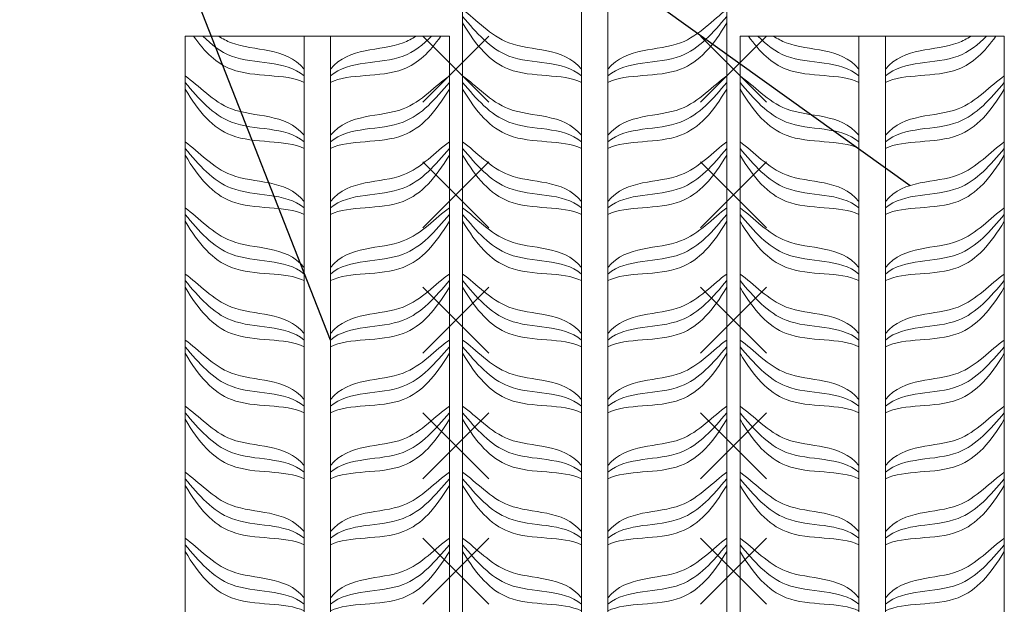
# Model space of a CAD drawing. Header units: millimetres. Extents: x -33345 to 4712671, y -3392 to 121473.
# Tile 392 of 656: x 2214815 to 2216181, y 81198 to 82009. Entities that reach past the tile are written whole.
import ezdxf

# ---------------------------------------------------------------- set-up
doc = ezdxf.new("R2010")
doc.units = ezdxf.units.MM
for name, color, linetype, lineweight in [('Lina', 7, 'Continuous', 20), ('РАЗМЕРЫ', 172, 'Continuous', 13), ('Штриховая-АСО', 8, 'Continuous', 15)]:
    doc.layers.add(name, color=color, linetype=linetype, lineweight=lineweight)

# ---------------------------------------------------------------- blocks, each defined once
blk = doc.blocks.new('*U115')
at = {"color": 0, "lineweight": -2}
for p, q in [((-50, 0), (50, -100)), ((-50, -100), (50, 0)), ((-50, -190), (50, -290)), ((-50, -290), (50, -190)), ((-50, -380), (50, -480)), ((-50, -480), (50, -380)), ((-50, -570), (50, -670)), ((-50, -670), (50, -570)), ((-50, -760), (50, -860)), ((-50, -860), (50, -760)), ((-50, -950), (50, -1050)), ((-50, -1050), (50, -950)), ((-50, -1140), (50, -1240)), ((-50, -1240), (50, -1140)), ((-50, -1330), (50, -1430)), ((-50, -1430), (50, -1330)), ((-50, -1520), (50, -1620)), ((-50, -1620), (50, -1520)), ((-50, -1710), (50, -1810)), ((-50, -1810), (50, -1710)), ((-50, -1900), (50, -2000)), ((-50, -2000), (50, -1900))]:
    blk.add_line(p, q, dxfattribs=at)
blk = doc.blocks.new('asdfsad')
blk.add_line((1259486.9, -411710.2), (1259016.5, -410510.3))
blk.add_lwpolyline([(1259016.5, -410510.3), (1260364.4, -411476.2)])
at = {"layer": 'Lina'}
blk.add_lwpolyline([(1260086.9, -409050.2), (1260086.9, -413250.2), (1259686.9, -413250.2), (1259686.9, -409050.2)], dxfattribs=at)
for points in [[(1259266.9, -411250.2), (1259666.9, -411250.2), (1259666.9, -415450.2), (1259266.9, -415450.2)], [(1260506.9, -411250.2), (1260106.9, -411250.2), (1260106.9, -415450.2), (1260506.9, -415450.2)]]:
    blk.add_lwpolyline(points, close=True, dxfattribs=at)
at = {"layer": 'Штриховая-АСО'}
blk.add_lwpolyline([(1259906.9, -409057.6), (1259906.9, -413250.2), (1259866.9, -413250.2), (1259866.9, -409042.8)], dxfattribs=at)
for points in [[(1259446.9, -415450.2), (1259486.9, -415450.2), (1259486.9, -411250.2), (1259446.9, -411250.2)], [(1260286.9, -415450.2), (1260326.9, -415450.2), (1260326.9, -411250.2), (1260286.9, -411250.2)]]:
    blk.add_lwpolyline(points, close=True, dxfattribs=at)
for points, knots in [([(1259686.9, -411210.2), (1259707.8, -411224.8), (1259754.3, -411279.8), (1259838.6, -411266), (1259866.9, -411300.2)], [0, 0, 0, 0, 4.609772, 10.310649, 10.310649, 10.310649, 10.310649]), ([(1260086.9, -411210.2), (1260066.1, -411224.8), (1260019.5, -411279.8), (1259935.3, -411266), (1259906.9, -411300.2)], [0, 0, 0, 0, 4.609772, 10.310649, 10.310649, 10.310649, 10.310649]), ([(1259686.9, -411220.2), (1259707.8, -411244.8), (1259754.3, -411299.8), (1259838.6, -411286), (1259866.9, -411310.2)], [0, 0, 0, 0, 4.609772, 10.310649, 10.310649, 10.310649, 10.310649]), ([(1259686.9, -411230.2), (1259707.8, -411264.8), (1259754.3, -411319.8), (1259838.6, -411306), (1259866.9, -411320.2)], [0, 0, 0, 0, 4.609772, 10.310649, 10.310649, 10.310649, 10.310649]), ([(1260086.9, -411220.2), (1260066.1, -411244.8), (1260019.5, -411299.8), (1259935.3, -411286), (1259906.9, -411310.2)], [0, 0, 0, 0, 4.609772, 10.310649, 10.310649, 10.310649, 10.310649]), ([(1260086.9, -411230.2), (1260066.1, -411264.8), (1260019.5, -411319.8), (1259935.3, -411306), (1259906.9, -411320.2)], [0, 0, 0, 0, 4.609772, 10.310649, 10.310649, 10.310649, 10.310649]), ([(1259279.8, -411250.2), (1259296.6, -411274.3), (1259342.1, -411318.5), (1259418.6, -411306), (1259446.9, -411320.2)], [0.946222, 0.946222, 0.946222, 0.946222, 4.609772, 10.310649, 10.310649, 10.310649, 10.310649]), ([(1259293.8, -411250.2), (1259306.6, -411263.1), (1259350.2, -411297.2), (1259418.6, -411286), (1259446.9, -411310.2)], [1.939104, 1.939104, 1.939104, 1.939104, 4.609772, 10.310649, 10.310649, 10.310649, 10.310649]), ([(1259317.5, -411250.2), (1259323.6, -411254.1), (1259362.8, -411275.1), (1259418.6, -411266), (1259446.9, -411300.2)], [3.48884, 3.48884, 3.48884, 3.48884, 4.609772, 10.310649, 10.310649, 10.310649, 10.310649]), ([(1259616.4, -411250.2), (1259610.3, -411254.1), (1259571, -411275.1), (1259515.3, -411266), (1259486.9, -411300.2)], [3.48884, 3.48884, 3.48884, 3.48884, 4.609772, 10.310649, 10.310649, 10.310649, 10.310649]), ([(1259640.1, -411250.2), (1259627.3, -411263.1), (1259583.7, -411297.2), (1259515.3, -411286), (1259486.9, -411310.2)], [1.939104, 1.939104, 1.939104, 1.939104, 4.609772, 10.310649, 10.310649, 10.310649, 10.310649]), ([(1259654, -411250.2), (1259637.2, -411274.3), (1259591.8, -411318.5), (1259515.3, -411306), (1259486.9, -411320.2)], [0.946222, 0.946222, 0.946222, 0.946222, 4.609772, 10.310649, 10.310649, 10.310649, 10.310649]), ([(1260119.8, -411250.2), (1260136.6, -411274.3), (1260182.1, -411318.5), (1260258.6, -411306), (1260286.9, -411320.2)], [0.946222, 0.946222, 0.946222, 0.946222, 4.609772, 10.310649, 10.310649, 10.310649, 10.310649]), ([(1260133.8, -411250.2), (1260146.6, -411263.1), (1260190.2, -411297.2), (1260258.6, -411286), (1260286.9, -411310.2)], [1.939104, 1.939104, 1.939104, 1.939104, 4.609772, 10.310649, 10.310649, 10.310649, 10.310649]), ([(1260157.5, -411250.2), (1260163.6, -411254.1), (1260202.8, -411275.1), (1260258.6, -411266), (1260286.9, -411300.2)], [3.48884, 3.48884, 3.48884, 3.48884, 4.609772, 10.310649, 10.310649, 10.310649, 10.310649]), ([(1260456.4, -411250.2), (1260450.3, -411254.1), (1260411, -411275.1), (1260355.3, -411266), (1260326.9, -411300.2)], [3.48884, 3.48884, 3.48884, 3.48884, 4.609772, 10.310649, 10.310649, 10.310649, 10.310649]), ([(1260480.1, -411250.2), (1260467.3, -411263.1), (1260423.7, -411297.2), (1260355.3, -411286), (1260326.9, -411310.2)], [1.939104, 1.939104, 1.939104, 1.939104, 4.609772, 10.310649, 10.310649, 10.310649, 10.310649]), ([(1260494, -411250.2), (1260477.2, -411274.3), (1260431.8, -411318.5), (1260355.3, -411306), (1260326.9, -411320.2)], [0.946222, 0.946222, 0.946222, 0.946222, 4.609772, 10.310649, 10.310649, 10.310649, 10.310649]), ([(1259266.9, -411310.2), (1259287.8, -411324.8), (1259334.3, -411379.8), (1259418.6, -411366), (1259446.9, -411400.2)], [0, 0, 0, 0, 4.609772, 10.310649, 10.310649, 10.310649, 10.310649]), ([(1259266.9, -411310.2), (1259287.8, -411324.8), (1259334.3, -411379.8), (1259418.6, -411366), (1259446.9, -411400.2)], [0, 0, 0, 0, 4.609772, 10.310649, 10.310649, 10.310649, 10.310649]), ([(1259666.9, -411310.2), (1259646.1, -411324.8), (1259599.5, -411379.8), (1259515.3, -411366), (1259486.9, -411400.2)], [0, 0, 0, 0, 4.609772, 10.310649, 10.310649, 10.310649, 10.310649]), ([(1259666.9, -411310.2), (1259646.1, -411324.8), (1259599.5, -411379.8), (1259515.3, -411366), (1259486.9, -411400.2)], [0, 0, 0, 0, 4.609772, 10.310649, 10.310649, 10.310649, 10.310649]), ([(1259686.9, -411310.2), (1259707.8, -411324.8), (1259754.3, -411379.8), (1259838.6, -411366), (1259866.9, -411400.2)], [0, 0, 0, 0, 4.609772, 10.310649, 10.310649, 10.310649, 10.310649]), ([(1259686.9, -411310.2), (1259707.8, -411324.8), (1259754.3, -411379.8), (1259838.6, -411366), (1259866.9, -411400.2)], [0, 0, 0, 0, 4.609772, 10.310649, 10.310649, 10.310649, 10.310649]), ([(1260086.9, -411310.2), (1260066.1, -411324.8), (1260019.5, -411379.8), (1259935.3, -411366), (1259906.9, -411400.2)], [0, 0, 0, 0, 4.609772, 10.310649, 10.310649, 10.310649, 10.310649]), ([(1260086.9, -411310.2), (1260066.1, -411324.8), (1260019.5, -411379.8), (1259935.3, -411366), (1259906.9, -411400.2)], [0, 0, 0, 0, 4.609772, 10.310649, 10.310649, 10.310649, 10.310649]), ([(1260106.9, -411310.2), (1260127.8, -411324.8), (1260174.3, -411379.8), (1260258.6, -411366), (1260286.9, -411400.2)], [0, 0, 0, 0, 4.609772, 10.310649, 10.310649, 10.310649, 10.310649]), ([(1260106.9, -411310.2), (1260127.8, -411324.8), (1260174.3, -411379.8), (1260258.6, -411366), (1260286.9, -411400.2)], [0, 0, 0, 0, 4.609772, 10.310649, 10.310649, 10.310649, 10.310649]), ([(1260506.9, -411310.2), (1260486.1, -411324.8), (1260439.5, -411379.8), (1260355.3, -411366), (1260326.9, -411400.2)], [0, 0, 0, 0, 4.609772, 10.310649, 10.310649, 10.310649, 10.310649]), ([(1260506.9, -411310.2), (1260486.1, -411324.8), (1260439.5, -411379.8), (1260355.3, -411366), (1260326.9, -411400.2)], [0, 0, 0, 0, 4.609772, 10.310649, 10.310649, 10.310649, 10.310649]), ([(1259266.9, -411320.2), (1259287.8, -411344.8), (1259334.3, -411399.8), (1259418.6, -411386), (1259446.9, -411410.2)], [0, 0, 0, 0, 4.609772, 10.310649, 10.310649, 10.310649, 10.310649]), ([(1259266.9, -411320.2), (1259287.8, -411344.8), (1259334.3, -411399.8), (1259418.6, -411386), (1259446.9, -411410.2)], [0, 0, 0, 0, 4.609772, 10.310649, 10.310649, 10.310649, 10.310649]), ([(1259266.9, -411330.2), (1259287.8, -411364.8), (1259334.3, -411419.8), (1259418.6, -411406), (1259446.9, -411420.2)], [0, 0, 0, 0, 4.609772, 10.310649, 10.310649, 10.310649, 10.310649]), ([(1259266.9, -411330.2), (1259287.8, -411364.8), (1259334.3, -411419.8), (1259418.6, -411406), (1259446.9, -411420.2)], [0, 0, 0, 0, 4.609772, 10.310649, 10.310649, 10.310649, 10.310649]), ([(1259666.9, -411320.2), (1259646.1, -411344.8), (1259599.5, -411399.8), (1259515.3, -411386), (1259486.9, -411410.2)], [0, 0, 0, 0, 4.609772, 10.310649, 10.310649, 10.310649, 10.310649]), ([(1259666.9, -411320.2), (1259646.1, -411344.8), (1259599.5, -411399.8), (1259515.3, -411386), (1259486.9, -411410.2)], [0, 0, 0, 0, 4.609772, 10.310649, 10.310649, 10.310649, 10.310649]), ([(1259666.9, -411330.2), (1259646.1, -411364.8), (1259599.5, -411419.8), (1259515.3, -411406), (1259486.9, -411420.2)], [0, 0, 0, 0, 4.609772, 10.310649, 10.310649, 10.310649, 10.310649]), ([(1259666.9, -411330.2), (1259646.1, -411364.8), (1259599.5, -411419.8), (1259515.3, -411406), (1259486.9, -411420.2)], [0, 0, 0, 0, 4.609772, 10.310649, 10.310649, 10.310649, 10.310649]), ([(1259686.9, -411320.2), (1259707.8, -411344.8), (1259754.3, -411399.8), (1259838.6, -411386), (1259866.9, -411410.2)], [0, 0, 0, 0, 4.609772, 10.310649, 10.310649, 10.310649, 10.310649]), ([(1259686.9, -411320.2), (1259707.8, -411344.8), (1259754.3, -411399.8), (1259838.6, -411386), (1259866.9, -411410.2)], [0, 0, 0, 0, 4.609772, 10.310649, 10.310649, 10.310649, 10.310649]), ([(1259686.9, -411330.2), (1259707.8, -411364.8), (1259754.3, -411419.8), (1259838.6, -411406), (1259866.9, -411420.2)], [0, 0, 0, 0, 4.609772, 10.310649, 10.310649, 10.310649, 10.310649]), ([(1259686.9, -411330.2), (1259707.8, -411364.8), (1259754.3, -411419.8), (1259838.6, -411406), (1259866.9, -411420.2)], [0, 0, 0, 0, 4.609772, 10.310649, 10.310649, 10.310649, 10.310649]), ([(1260086.9, -411320.2), (1260066.1, -411344.8), (1260019.5, -411399.8), (1259935.3, -411386), (1259906.9, -411410.2)], [0, 0, 0, 0, 4.609772, 10.310649, 10.310649, 10.310649, 10.310649]), ([(1260086.9, -411320.2), (1260066.1, -411344.8), (1260019.5, -411399.8), (1259935.3, -411386), (1259906.9, -411410.2)], [0, 0, 0, 0, 4.609772, 10.310649, 10.310649, 10.310649, 10.310649]), ([(1260086.9, -411330.2), (1260066.1, -411364.8), (1260019.5, -411419.8), (1259935.3, -411406), (1259906.9, -411420.2)], [0, 0, 0, 0, 4.609772, 10.310649, 10.310649, 10.310649, 10.310649]), ([(1260086.9, -411330.2), (1260066.1, -411364.8), (1260019.5, -411419.8), (1259935.3, -411406), (1259906.9, -411420.2)], [0, 0, 0, 0, 4.609772, 10.310649, 10.310649, 10.310649, 10.310649]), ([(1260106.9, -411320.2), (1260127.8, -411344.8), (1260174.3, -411399.8), (1260258.6, -411386), (1260286.9, -411410.2)], [0, 0, 0, 0, 4.609772, 10.310649, 10.310649, 10.310649, 10.310649]), ([(1260106.9, -411320.2), (1260127.8, -411344.8), (1260174.3, -411399.8), (1260258.6, -411386), (1260286.9, -411410.2)], [0, 0, 0, 0, 4.609772, 10.310649, 10.310649, 10.310649, 10.310649]), ([(1260106.9, -411330.2), (1260127.8, -411364.8), (1260174.3, -411419.8), (1260258.6, -411406), (1260286.9, -411420.2)], [0, 0, 0, 0, 4.609772, 10.310649, 10.310649, 10.310649, 10.310649]), ([(1260106.9, -411330.2), (1260127.8, -411364.8), (1260174.3, -411419.8), (1260258.6, -411406), (1260286.9, -411420.2)], [0, 0, 0, 0, 4.609772, 10.310649, 10.310649, 10.310649, 10.310649]), ([(1260506.9, -411320.2), (1260486.1, -411344.8), (1260439.5, -411399.8), (1260355.3, -411386), (1260326.9, -411410.2)], [0, 0, 0, 0, 4.609772, 10.310649, 10.310649, 10.310649, 10.310649]), ([(1260506.9, -411320.2), (1260486.1, -411344.8), (1260439.5, -411399.8), (1260355.3, -411386), (1260326.9, -411410.2)], [0, 0, 0, 0, 4.609772, 10.310649, 10.310649, 10.310649, 10.310649]), ([(1260506.9, -411330.2), (1260486.1, -411364.8), (1260439.5, -411419.8), (1260355.3, -411406), (1260326.9, -411420.2)], [0, 0, 0, 0, 4.609772, 10.310649, 10.310649, 10.310649, 10.310649]), ([(1260506.9, -411330.2), (1260486.1, -411364.8), (1260439.5, -411419.8), (1260355.3, -411406), (1260326.9, -411420.2)], [0, 0, 0, 0, 4.609772, 10.310649, 10.310649, 10.310649, 10.310649]), ([(1259266.9, -411410.2), (1259287.8, -411424.8), (1259334.3, -411479.8), (1259418.6, -411466), (1259446.9, -411500.2)], [0, 0, 0, 0, 4.609772, 10.310649, 10.310649, 10.310649, 10.310649]), ([(1259266.9, -411420.2), (1259287.8, -411444.8), (1259334.3, -411499.8), (1259418.6, -411486), (1259446.9, -411510.2)], [0, 0, 0, 0, 4.609772, 10.310649, 10.310649, 10.310649, 10.310649]), ([(1259666.9, -411410.2), (1259646.1, -411424.8), (1259599.5, -411479.8), (1259515.3, -411466), (1259486.9, -411500.2)], [0, 0, 0, 0, 4.609772, 10.310649, 10.310649, 10.310649, 10.310649]), ([(1259666.9, -411420.2), (1259646.1, -411444.8), (1259599.5, -411499.8), (1259515.3, -411486), (1259486.9, -411510.2)], [0, 0, 0, 0, 4.609772, 10.310649, 10.310649, 10.310649, 10.310649]), ([(1259686.9, -411410.2), (1259707.8, -411424.8), (1259754.3, -411479.8), (1259838.6, -411466), (1259866.9, -411500.2)], [0, 0, 0, 0, 4.609772, 10.310649, 10.310649, 10.310649, 10.310649]), ([(1259686.9, -411420.2), (1259707.8, -411444.8), (1259754.3, -411499.8), (1259838.6, -411486), (1259866.9, -411510.2)], [0, 0, 0, 0, 4.609772, 10.310649, 10.310649, 10.310649, 10.310649]), ([(1260086.9, -411410.2), (1260066.1, -411424.8), (1260019.5, -411479.8), (1259935.3, -411466), (1259906.9, -411500.2)], [0, 0, 0, 0, 4.609772, 10.310649, 10.310649, 10.310649, 10.310649]), ([(1260086.9, -411420.2), (1260066.1, -411444.8), (1260019.5, -411499.8), (1259935.3, -411486), (1259906.9, -411510.2)], [0, 0, 0, 0, 4.609772, 10.310649, 10.310649, 10.310649, 10.310649]), ([(1260106.9, -411410.2), (1260127.8, -411424.8), (1260174.3, -411479.8), (1260258.6, -411466), (1260286.9, -411500.2)], [0, 0, 0, 0, 4.609772, 10.310649, 10.310649, 10.310649, 10.310649]), ([(1260106.9, -411420.2), (1260127.8, -411444.8), (1260174.3, -411499.8), (1260258.6, -411486), (1260286.9, -411510.2)], [0, 0, 0, 0, 4.609772, 10.310649, 10.310649, 10.310649, 10.310649]), ([(1260506.9, -411410.2), (1260486.1, -411424.8), (1260439.5, -411479.8), (1260355.3, -411466), (1260326.9, -411500.2)], [0, 0, 0, 0, 4.609772, 10.310649, 10.310649, 10.310649, 10.310649]), ([(1260506.9, -411420.2), (1260486.1, -411444.8), (1260439.5, -411499.8), (1260355.3, -411486), (1260326.9, -411510.2)], [0, 0, 0, 0, 4.609772, 10.310649, 10.310649, 10.310649, 10.310649]), ([(1259266.9, -411430.2), (1259287.8, -411464.8), (1259334.3, -411519.8), (1259418.6, -411506), (1259446.9, -411520.2)], [0, 0, 0, 0, 4.609772, 10.310649, 10.310649, 10.310649, 10.310649]), ([(1259666.9, -411430.2), (1259646.1, -411464.8), (1259599.5, -411519.8), (1259515.3, -411506), (1259486.9, -411520.2)], [0, 0, 0, 0, 4.609772, 10.310649, 10.310649, 10.310649, 10.310649]), ([(1259686.9, -411430.2), (1259707.8, -411464.8), (1259754.3, -411519.8), (1259838.6, -411506), (1259866.9, -411520.2)], [0, 0, 0, 0, 4.609772, 10.310649, 10.310649, 10.310649, 10.310649]), ([(1260086.9, -411430.2), (1260066.1, -411464.8), (1260019.5, -411519.8), (1259935.3, -411506), (1259906.9, -411520.2)], [0, 0, 0, 0, 4.609772, 10.310649, 10.310649, 10.310649, 10.310649]), ([(1260106.9, -411430.2), (1260127.8, -411464.8), (1260174.3, -411519.8), (1260258.6, -411506), (1260286.9, -411520.2)], [0, 0, 0, 0, 4.609772, 10.310649, 10.310649, 10.310649, 10.310649]), ([(1260506.9, -411430.2), (1260486.1, -411464.8), (1260439.5, -411519.8), (1260355.3, -411506), (1260326.9, -411520.2)], [0, 0, 0, 0, 4.609772, 10.310649, 10.310649, 10.310649, 10.310649]), ([(1259266.9, -411510.2), (1259287.8, -411524.8), (1259334.3, -411579.8), (1259418.6, -411566), (1259446.9, -411600.2)], [0, 0, 0, 0, 4.609772, 10.310649, 10.310649, 10.310649, 10.310649]), ([(1259266.9, -411510.2), (1259287.8, -411524.8), (1259334.3, -411579.8), (1259418.6, -411566), (1259446.9, -411600.2)], [0, 0, 0, 0, 4.609772, 10.310649, 10.310649, 10.310649, 10.310649]), ([(1259666.9, -411510.2), (1259646.1, -411524.8), (1259599.5, -411579.8), (1259515.3, -411566), (1259486.9, -411600.2)], [0, 0, 0, 0, 4.609772, 10.310649, 10.310649, 10.310649, 10.310649]), ([(1259666.9, -411510.2), (1259646.1, -411524.8), (1259599.5, -411579.8), (1259515.3, -411566), (1259486.9, -411600.2)], [0, 0, 0, 0, 4.609772, 10.310649, 10.310649, 10.310649, 10.310649]), ([(1259686.9, -411510.2), (1259707.8, -411524.8), (1259754.3, -411579.8), (1259838.6, -411566), (1259866.9, -411600.2)], [0, 0, 0, 0, 4.609772, 10.310649, 10.310649, 10.310649, 10.310649]), ([(1259686.9, -411510.2), (1259707.8, -411524.8), (1259754.3, -411579.8), (1259838.6, -411566), (1259866.9, -411600.2)], [0, 0, 0, 0, 4.609772, 10.310649, 10.310649, 10.310649, 10.310649]), ([(1260086.9, -411510.2), (1260066.1, -411524.8), (1260019.5, -411579.8), (1259935.3, -411566), (1259906.9, -411600.2)], [0, 0, 0, 0, 4.609772, 10.310649, 10.310649, 10.310649, 10.310649]), ([(1260086.9, -411510.2), (1260066.1, -411524.8), (1260019.5, -411579.8), (1259935.3, -411566), (1259906.9, -411600.2)], [0, 0, 0, 0, 4.609772, 10.310649, 10.310649, 10.310649, 10.310649]), ([(1260106.9, -411510.2), (1260127.8, -411524.8), (1260174.3, -411579.8), (1260258.6, -411566), (1260286.9, -411600.2)], [0, 0, 0, 0, 4.609772, 10.310649, 10.310649, 10.310649, 10.310649]), ([(1260106.9, -411510.2), (1260127.8, -411524.8), (1260174.3, -411579.8), (1260258.6, -411566), (1260286.9, -411600.2)], [0, 0, 0, 0, 4.609772, 10.310649, 10.310649, 10.310649, 10.310649]), ([(1260506.9, -411510.2), (1260486.1, -411524.8), (1260439.5, -411579.8), (1260355.3, -411566), (1260326.9, -411600.2)], [0, 0, 0, 0, 4.609772, 10.310649, 10.310649, 10.310649, 10.310649]), ([(1260506.9, -411510.2), (1260486.1, -411524.8), (1260439.5, -411579.8), (1260355.3, -411566), (1260326.9, -411600.2)], [0, 0, 0, 0, 4.609772, 10.310649, 10.310649, 10.310649, 10.310649]), ([(1259266.9, -411520.2), (1259287.8, -411544.8), (1259334.3, -411599.8), (1259418.6, -411586), (1259446.9, -411610.2)], [0, 0, 0, 0, 4.609772, 10.310649, 10.310649, 10.310649, 10.310649]), ([(1259266.9, -411520.2), (1259287.8, -411544.8), (1259334.3, -411599.8), (1259418.6, -411586), (1259446.9, -411610.2)], [0, 0, 0, 0, 4.609772, 10.310649, 10.310649, 10.310649, 10.310649]), ([(1259666.9, -411520.2), (1259646.1, -411544.8), (1259599.5, -411599.8), (1259515.3, -411586), (1259486.9, -411610.2)], [0, 0, 0, 0, 4.609772, 10.310649, 10.310649, 10.310649, 10.310649]), ([(1259666.9, -411520.2), (1259646.1, -411544.8), (1259599.5, -411599.8), (1259515.3, -411586), (1259486.9, -411610.2)], [0, 0, 0, 0, 4.609772, 10.310649, 10.310649, 10.310649, 10.310649]), ([(1259686.9, -411520.2), (1259707.8, -411544.8), (1259754.3, -411599.8), (1259838.6, -411586), (1259866.9, -411610.2)], [0, 0, 0, 0, 4.609772, 10.310649, 10.310649, 10.310649, 10.310649]), ([(1259686.9, -411520.2), (1259707.8, -411544.8), (1259754.3, -411599.8), (1259838.6, -411586), (1259866.9, -411610.2)], [0, 0, 0, 0, 4.609772, 10.310649, 10.310649, 10.310649, 10.310649]), ([(1260086.9, -411520.2), (1260066.1, -411544.8), (1260019.5, -411599.8), (1259935.3, -411586), (1259906.9, -411610.2)], [0, 0, 0, 0, 4.609772, 10.310649, 10.310649, 10.310649, 10.310649]), ([(1260086.9, -411520.2), (1260066.1, -411544.8), (1260019.5, -411599.8), (1259935.3, -411586), (1259906.9, -411610.2)], [0, 0, 0, 0, 4.609772, 10.310649, 10.310649, 10.310649, 10.310649]), ([(1260106.9, -411520.2), (1260127.8, -411544.8), (1260174.3, -411599.8), (1260258.6, -411586), (1260286.9, -411610.2)], [0, 0, 0, 0, 4.609772, 10.310649, 10.310649, 10.310649, 10.310649]), ([(1260106.9, -411520.2), (1260127.8, -411544.8), (1260174.3, -411599.8), (1260258.6, -411586), (1260286.9, -411610.2)], [0, 0, 0, 0, 4.609772, 10.310649, 10.310649, 10.310649, 10.310649]), ([(1260506.9, -411520.2), (1260486.1, -411544.8), (1260439.5, -411599.8), (1260355.3, -411586), (1260326.9, -411610.2)], [0, 0, 0, 0, 4.609772, 10.310649, 10.310649, 10.310649, 10.310649]), ([(1260506.9, -411520.2), (1260486.1, -411544.8), (1260439.5, -411599.8), (1260355.3, -411586), (1260326.9, -411610.2)], [0, 0, 0, 0, 4.609772, 10.310649, 10.310649, 10.310649, 10.310649]), ([(1259266.9, -411530.2), (1259287.8, -411564.8), (1259334.3, -411619.8), (1259418.6, -411606), (1259446.9, -411620.2)], [0, 0, 0, 0, 4.609772, 10.310649, 10.310649, 10.310649, 10.310649]), ([(1259266.9, -411530.2), (1259287.8, -411564.8), (1259334.3, -411619.8), (1259418.6, -411606), (1259446.9, -411620.2)], [0, 0, 0, 0, 4.609772, 10.310649, 10.310649, 10.310649, 10.310649]), ([(1259666.9, -411530.2), (1259646.1, -411564.8), (1259599.5, -411619.8), (1259515.3, -411606), (1259486.9, -411620.2)], [0, 0, 0, 0, 4.609772, 10.310649, 10.310649, 10.310649, 10.310649]), ([(1259666.9, -411530.2), (1259646.1, -411564.8), (1259599.5, -411619.8), (1259515.3, -411606), (1259486.9, -411620.2)], [0, 0, 0, 0, 4.609772, 10.310649, 10.310649, 10.310649, 10.310649]), ([(1259686.9, -411530.2), (1259707.8, -411564.8), (1259754.3, -411619.8), (1259838.6, -411606), (1259866.9, -411620.2)], [0, 0, 0, 0, 4.609772, 10.310649, 10.310649, 10.310649, 10.310649]), ([(1259686.9, -411530.2), (1259707.8, -411564.8), (1259754.3, -411619.8), (1259838.6, -411606), (1259866.9, -411620.2)], [0, 0, 0, 0, 4.609772, 10.310649, 10.310649, 10.310649, 10.310649]), ([(1260086.9, -411530.2), (1260066.1, -411564.8), (1260019.5, -411619.8), (1259935.3, -411606), (1259906.9, -411620.2)], [0, 0, 0, 0, 4.609772, 10.310649, 10.310649, 10.310649, 10.310649]), ([(1260086.9, -411530.2), (1260066.1, -411564.8), (1260019.5, -411619.8), (1259935.3, -411606), (1259906.9, -411620.2)], [0, 0, 0, 0, 4.609772, 10.310649, 10.310649, 10.310649, 10.310649]), ([(1260106.9, -411530.2), (1260127.8, -411564.8), (1260174.3, -411619.8), (1260258.6, -411606), (1260286.9, -411620.2)], [0, 0, 0, 0, 4.609772, 10.310649, 10.310649, 10.310649, 10.310649]), ([(1260106.9, -411530.2), (1260127.8, -411564.8), (1260174.3, -411619.8), (1260258.6, -411606), (1260286.9, -411620.2)], [0, 0, 0, 0, 4.609772, 10.310649, 10.310649, 10.310649, 10.310649]), ([(1260506.9, -411530.2), (1260486.1, -411564.8), (1260439.5, -411619.8), (1260355.3, -411606), (1260326.9, -411620.2)], [0, 0, 0, 0, 4.609772, 10.310649, 10.310649, 10.310649, 10.310649]), ([(1260506.9, -411530.2), (1260486.1, -411564.8), (1260439.5, -411619.8), (1260355.3, -411606), (1260326.9, -411620.2)], [0, 0, 0, 0, 4.609772, 10.310649, 10.310649, 10.310649, 10.310649]), ([(1259266.9, -411610.2), (1259287.8, -411624.8), (1259334.3, -411679.8), (1259418.6, -411666), (1259446.9, -411700.2)], [0, 0, 0, 0, 4.609772, 10.310649, 10.310649, 10.310649, 10.310649]), ([(1259666.9, -411610.2), (1259646.1, -411624.8), (1259599.5, -411679.8), (1259515.3, -411666), (1259486.9, -411700.2)], [0, 0, 0, 0, 4.609772, 10.310649, 10.310649, 10.310649, 10.310649]), ([(1259686.9, -411610.2), (1259707.8, -411624.8), (1259754.3, -411679.8), (1259838.6, -411666), (1259866.9, -411700.2)], [0, 0, 0, 0, 4.609772, 10.310649, 10.310649, 10.310649, 10.310649]), ([(1260086.9, -411610.2), (1260066.1, -411624.8), (1260019.5, -411679.8), (1259935.3, -411666), (1259906.9, -411700.2)], [0, 0, 0, 0, 4.609772, 10.310649, 10.310649, 10.310649, 10.310649]), ([(1260106.9, -411610.2), (1260127.8, -411624.8), (1260174.3, -411679.8), (1260258.6, -411666), (1260286.9, -411700.2)], [0, 0, 0, 0, 4.609772, 10.310649, 10.310649, 10.310649, 10.310649]), ([(1260506.9, -411610.2), (1260486.1, -411624.8), (1260439.5, -411679.8), (1260355.3, -411666), (1260326.9, -411700.2)], [0, 0, 0, 0, 4.609772, 10.310649, 10.310649, 10.310649, 10.310649]), ([(1259266.9, -411620.2), (1259287.8, -411644.8), (1259334.3, -411699.8), (1259418.6, -411686), (1259446.9, -411710.2)], [0, 0, 0, 0, 4.609772, 10.310649, 10.310649, 10.310649, 10.310649]), ([(1259266.9, -411630.2), (1259287.8, -411664.8), (1259334.3, -411719.8), (1259418.6, -411706), (1259446.9, -411720.2)], [0, 0, 0, 0, 4.609772, 10.310649, 10.310649, 10.310649, 10.310649]), ([(1259666.9, -411620.2), (1259646.1, -411644.8), (1259599.5, -411699.8), (1259515.3, -411686), (1259486.9, -411710.2)], [0, 0, 0, 0, 4.609772, 10.310649, 10.310649, 10.310649, 10.310649]), ([(1259666.9, -411630.2), (1259646.1, -411664.8), (1259599.5, -411719.8), (1259515.3, -411706), (1259486.9, -411720.2)], [0, 0, 0, 0, 4.609772, 10.310649, 10.310649, 10.310649, 10.310649]), ([(1259686.9, -411620.2), (1259707.8, -411644.8), (1259754.3, -411699.8), (1259838.6, -411686), (1259866.9, -411710.2)], [0, 0, 0, 0, 4.609772, 10.310649, 10.310649, 10.310649, 10.310649]), ([(1259686.9, -411630.2), (1259707.8, -411664.8), (1259754.3, -411719.8), (1259838.6, -411706), (1259866.9, -411720.2)], [0, 0, 0, 0, 4.609772, 10.310649, 10.310649, 10.310649, 10.310649]), ([(1260086.9, -411620.2), (1260066.1, -411644.8), (1260019.5, -411699.8), (1259935.3, -411686), (1259906.9, -411710.2)], [0, 0, 0, 0, 4.609772, 10.310649, 10.310649, 10.310649, 10.310649]), ([(1260086.9, -411630.2), (1260066.1, -411664.8), (1260019.5, -411719.8), (1259935.3, -411706), (1259906.9, -411720.2)], [0, 0, 0, 0, 4.609772, 10.310649, 10.310649, 10.310649, 10.310649]), ([(1260106.9, -411620.2), (1260127.8, -411644.8), (1260174.3, -411699.8), (1260258.6, -411686), (1260286.9, -411710.2)], [0, 0, 0, 0, 4.609772, 10.310649, 10.310649, 10.310649, 10.310649]), ([(1260106.9, -411630.2), (1260127.8, -411664.8), (1260174.3, -411719.8), (1260258.6, -411706), (1260286.9, -411720.2)], [0, 0, 0, 0, 4.609772, 10.310649, 10.310649, 10.310649, 10.310649]), ([(1260506.9, -411620.2), (1260486.1, -411644.8), (1260439.5, -411699.8), (1260355.3, -411686), (1260326.9, -411710.2)], [0, 0, 0, 0, 4.609772, 10.310649, 10.310649, 10.310649, 10.310649]), ([(1260506.9, -411630.2), (1260486.1, -411664.8), (1260439.5, -411719.8), (1260355.3, -411706), (1260326.9, -411720.2)], [0, 0, 0, 0, 4.609772, 10.310649, 10.310649, 10.310649, 10.310649]), ([(1259266.9, -411710.2), (1259287.8, -411724.8), (1259334.3, -411779.8), (1259418.6, -411766), (1259446.9, -411800.2)], [0, 0, 0, 0, 4.609772, 10.310649, 10.310649, 10.310649, 10.310649]), ([(1259266.9, -411710.2), (1259287.8, -411724.8), (1259334.3, -411779.8), (1259418.6, -411766), (1259446.9, -411800.2)], [0, 0, 0, 0, 4.609772, 10.310649, 10.310649, 10.310649, 10.310649]), ([(1259266.9, -411720.2), (1259287.8, -411744.8), (1259334.3, -411799.8), (1259418.6, -411786), (1259446.9, -411810.2)], [0, 0, 0, 0, 4.609772, 10.310649, 10.310649, 10.310649, 10.310649]), ([(1259266.9, -411720.2), (1259287.8, -411744.8), (1259334.3, -411799.8), (1259418.6, -411786), (1259446.9, -411810.2)], [0, 0, 0, 0, 4.609772, 10.310649, 10.310649, 10.310649, 10.310649]), ([(1259666.9, -411710.2), (1259646.1, -411724.8), (1259599.5, -411779.8), (1259515.3, -411766), (1259486.9, -411800.2)], [0, 0, 0, 0, 4.609772, 10.310649, 10.310649, 10.310649, 10.310649]), ([(1259666.9, -411710.2), (1259646.1, -411724.8), (1259599.5, -411779.8), (1259515.3, -411766), (1259486.9, -411800.2)], [0, 0, 0, 0, 4.609772, 10.310649, 10.310649, 10.310649, 10.310649]), ([(1259666.9, -411720.2), (1259646.1, -411744.8), (1259599.5, -411799.8), (1259515.3, -411786), (1259486.9, -411810.2)], [0, 0, 0, 0, 4.609772, 10.310649, 10.310649, 10.310649, 10.310649]), ([(1259666.9, -411720.2), (1259646.1, -411744.8), (1259599.5, -411799.8), (1259515.3, -411786), (1259486.9, -411810.2)], [0, 0, 0, 0, 4.609772, 10.310649, 10.310649, 10.310649, 10.310649]), ([(1259686.9, -411710.2), (1259707.8, -411724.8), (1259754.3, -411779.8), (1259838.6, -411766), (1259866.9, -411800.2)], [0, 0, 0, 0, 4.609772, 10.310649, 10.310649, 10.310649, 10.310649]), ([(1259686.9, -411710.2), (1259707.8, -411724.8), (1259754.3, -411779.8), (1259838.6, -411766), (1259866.9, -411800.2)], [0, 0, 0, 0, 4.609772, 10.310649, 10.310649, 10.310649, 10.310649]), ([(1259686.9, -411720.2), (1259707.8, -411744.8), (1259754.3, -411799.8), (1259838.6, -411786), (1259866.9, -411810.2)], [0, 0, 0, 0, 4.609772, 10.310649, 10.310649, 10.310649, 10.310649]), ([(1259686.9, -411720.2), (1259707.8, -411744.8), (1259754.3, -411799.8), (1259838.6, -411786), (1259866.9, -411810.2)], [0, 0, 0, 0, 4.609772, 10.310649, 10.310649, 10.310649, 10.310649]), ([(1260086.9, -411710.2), (1260066.1, -411724.8), (1260019.5, -411779.8), (1259935.3, -411766), (1259906.9, -411800.2)], [0, 0, 0, 0, 4.609772, 10.310649, 10.310649, 10.310649, 10.310649]), ([(1260086.9, -411710.2), (1260066.1, -411724.8), (1260019.5, -411779.8), (1259935.3, -411766), (1259906.9, -411800.2)], [0, 0, 0, 0, 4.609772, 10.310649, 10.310649, 10.310649, 10.310649]), ([(1260086.9, -411720.2), (1260066.1, -411744.8), (1260019.5, -411799.8), (1259935.3, -411786), (1259906.9, -411810.2)], [0, 0, 0, 0, 4.609772, 10.310649, 10.310649, 10.310649, 10.310649]), ([(1260086.9, -411720.2), (1260066.1, -411744.8), (1260019.5, -411799.8), (1259935.3, -411786), (1259906.9, -411810.2)], [0, 0, 0, 0, 4.609772, 10.310649, 10.310649, 10.310649, 10.310649]), ([(1260106.9, -411710.2), (1260127.8, -411724.8), (1260174.3, -411779.8), (1260258.6, -411766), (1260286.9, -411800.2)], [0, 0, 0, 0, 4.609772, 10.310649, 10.310649, 10.310649, 10.310649]), ([(1260106.9, -411710.2), (1260127.8, -411724.8), (1260174.3, -411779.8), (1260258.6, -411766), (1260286.9, -411800.2)], [0, 0, 0, 0, 4.609772, 10.310649, 10.310649, 10.310649, 10.310649]), ([(1260106.9, -411720.2), (1260127.8, -411744.8), (1260174.3, -411799.8), (1260258.6, -411786), (1260286.9, -411810.2)], [0, 0, 0, 0, 4.609772, 10.310649, 10.310649, 10.310649, 10.310649]), ([(1260106.9, -411720.2), (1260127.8, -411744.8), (1260174.3, -411799.8), (1260258.6, -411786), (1260286.9, -411810.2)], [0, 0, 0, 0, 4.609772, 10.310649, 10.310649, 10.310649, 10.310649]), ([(1260506.9, -411710.2), (1260486.1, -411724.8), (1260439.5, -411779.8), (1260355.3, -411766), (1260326.9, -411800.2)], [0, 0, 0, 0, 4.609772, 10.310649, 10.310649, 10.310649, 10.310649]), ([(1260506.9, -411710.2), (1260486.1, -411724.8), (1260439.5, -411779.8), (1260355.3, -411766), (1260326.9, -411800.2)], [0, 0, 0, 0, 4.609772, 10.310649, 10.310649, 10.310649, 10.310649]), ([(1260506.9, -411720.2), (1260486.1, -411744.8), (1260439.5, -411799.8), (1260355.3, -411786), (1260326.9, -411810.2)], [0, 0, 0, 0, 4.609772, 10.310649, 10.310649, 10.310649, 10.310649]), ([(1260506.9, -411720.2), (1260486.1, -411744.8), (1260439.5, -411799.8), (1260355.3, -411786), (1260326.9, -411810.2)], [0, 0, 0, 0, 4.609772, 10.310649, 10.310649, 10.310649, 10.310649]), ([(1259266.9, -411730.2), (1259287.8, -411764.8), (1259334.3, -411819.8), (1259418.6, -411806), (1259446.9, -411820.2)], [0, 0, 0, 0, 4.609772, 10.310649, 10.310649, 10.310649, 10.310649]), ([(1259266.9, -411730.2), (1259287.8, -411764.8), (1259334.3, -411819.8), (1259418.6, -411806), (1259446.9, -411820.2)], [0, 0, 0, 0, 4.609772, 10.310649, 10.310649, 10.310649, 10.310649]), ([(1259666.9, -411730.2), (1259646.1, -411764.8), (1259599.5, -411819.8), (1259515.3, -411806), (1259486.9, -411820.2)], [0, 0, 0, 0, 4.609772, 10.310649, 10.310649, 10.310649, 10.310649]), ([(1259666.9, -411730.2), (1259646.1, -411764.8), (1259599.5, -411819.8), (1259515.3, -411806), (1259486.9, -411820.2)], [0, 0, 0, 0, 4.609772, 10.310649, 10.310649, 10.310649, 10.310649]), ([(1259686.9, -411730.2), (1259707.8, -411764.8), (1259754.3, -411819.8), (1259838.6, -411806), (1259866.9, -411820.2)], [0, 0, 0, 0, 4.609772, 10.310649, 10.310649, 10.310649, 10.310649]), ([(1259686.9, -411730.2), (1259707.8, -411764.8), (1259754.3, -411819.8), (1259838.6, -411806), (1259866.9, -411820.2)], [0, 0, 0, 0, 4.609772, 10.310649, 10.310649, 10.310649, 10.310649]), ([(1260086.9, -411730.2), (1260066.1, -411764.8), (1260019.5, -411819.8), (1259935.3, -411806), (1259906.9, -411820.2)], [0, 0, 0, 0, 4.609772, 10.310649, 10.310649, 10.310649, 10.310649]), ([(1260086.9, -411730.2), (1260066.1, -411764.8), (1260019.5, -411819.8), (1259935.3, -411806), (1259906.9, -411820.2)], [0, 0, 0, 0, 4.609772, 10.310649, 10.310649, 10.310649, 10.310649]), ([(1260106.9, -411730.2), (1260127.8, -411764.8), (1260174.3, -411819.8), (1260258.6, -411806), (1260286.9, -411820.2)], [0, 0, 0, 0, 4.609772, 10.310649, 10.310649, 10.310649, 10.310649]), ([(1260106.9, -411730.2), (1260127.8, -411764.8), (1260174.3, -411819.8), (1260258.6, -411806), (1260286.9, -411820.2)], [0, 0, 0, 0, 4.609772, 10.310649, 10.310649, 10.310649, 10.310649]), ([(1260506.9, -411730.2), (1260486.1, -411764.8), (1260439.5, -411819.8), (1260355.3, -411806), (1260326.9, -411820.2)], [0, 0, 0, 0, 4.609772, 10.310649, 10.310649, 10.310649, 10.310649]), ([(1260506.9, -411730.2), (1260486.1, -411764.8), (1260439.5, -411819.8), (1260355.3, -411806), (1260326.9, -411820.2)], [0, 0, 0, 0, 4.609772, 10.310649, 10.310649, 10.310649, 10.310649]), ([(1259266.9, -411810.2), (1259287.8, -411824.8), (1259334.3, -411879.8), (1259418.6, -411866), (1259446.9, -411900.2)], [0, 0, 0, 0, 4.609772, 10.310649, 10.310649, 10.310649, 10.310649]), ([(1259666.9, -411810.2), (1259646.1, -411824.8), (1259599.5, -411879.8), (1259515.3, -411866), (1259486.9, -411900.2)], [0, 0, 0, 0, 4.609772, 10.310649, 10.310649, 10.310649, 10.310649]), ([(1259686.9, -411810.2), (1259707.8, -411824.8), (1259754.3, -411879.8), (1259838.6, -411866), (1259866.9, -411900.2)], [0, 0, 0, 0, 4.609772, 10.310649, 10.310649, 10.310649, 10.310649]), ([(1260086.9, -411810.2), (1260066.1, -411824.8), (1260019.5, -411879.8), (1259935.3, -411866), (1259906.9, -411900.2)], [0, 0, 0, 0, 4.609772, 10.310649, 10.310649, 10.310649, 10.310649]), ([(1260106.9, -411810.2), (1260127.8, -411824.8), (1260174.3, -411879.8), (1260258.6, -411866), (1260286.9, -411900.2)], [0, 0, 0, 0, 4.609772, 10.310649, 10.310649, 10.310649, 10.310649]), ([(1260506.9, -411810.2), (1260486.1, -411824.8), (1260439.5, -411879.8), (1260355.3, -411866), (1260326.9, -411900.2)], [0, 0, 0, 0, 4.609772, 10.310649, 10.310649, 10.310649, 10.310649]), ([(1259266.9, -411820.2), (1259287.8, -411844.8), (1259334.3, -411899.8), (1259418.6, -411886), (1259446.9, -411910.2)], [0, 0, 0, 0, 4.609772, 10.310649, 10.310649, 10.310649, 10.310649]), ([(1259666.9, -411820.2), (1259646.1, -411844.8), (1259599.5, -411899.8), (1259515.3, -411886), (1259486.9, -411910.2)], [0, 0, 0, 0, 4.609772, 10.310649, 10.310649, 10.310649, 10.310649]), ([(1259686.9, -411820.2), (1259707.8, -411844.8), (1259754.3, -411899.8), (1259838.6, -411886), (1259866.9, -411910.2)], [0, 0, 0, 0, 4.609772, 10.310649, 10.310649, 10.310649, 10.310649]), ([(1260086.9, -411820.2), (1260066.1, -411844.8), (1260019.5, -411899.8), (1259935.3, -411886), (1259906.9, -411910.2)], [0, 0, 0, 0, 4.609772, 10.310649, 10.310649, 10.310649, 10.310649]), ([(1260106.9, -411820.2), (1260127.8, -411844.8), (1260174.3, -411899.8), (1260258.6, -411886), (1260286.9, -411910.2)], [0, 0, 0, 0, 4.609772, 10.310649, 10.310649, 10.310649, 10.310649]), ([(1260506.9, -411820.2), (1260486.1, -411844.8), (1260439.5, -411899.8), (1260355.3, -411886), (1260326.9, -411910.2)], [0, 0, 0, 0, 4.609772, 10.310649, 10.310649, 10.310649, 10.310649]), ([(1259266.9, -411830.2), (1259287.8, -411864.8), (1259334.3, -411919.8), (1259418.6, -411906), (1259446.9, -411920.2)], [0, 0, 0, 0, 4.609772, 10.310649, 10.310649, 10.310649, 10.310649]), ([(1259666.9, -411830.2), (1259646.1, -411864.8), (1259599.5, -411919.8), (1259515.3, -411906), (1259486.9, -411920.2)], [0, 0, 0, 0, 4.609772, 10.310649, 10.310649, 10.310649, 10.310649]), ([(1259686.9, -411830.2), (1259707.8, -411864.8), (1259754.3, -411919.8), (1259838.6, -411906), (1259866.9, -411920.2)], [0, 0, 0, 0, 4.609772, 10.310649, 10.310649, 10.310649, 10.310649]), ([(1260086.9, -411830.2), (1260066.1, -411864.8), (1260019.5, -411919.8), (1259935.3, -411906), (1259906.9, -411920.2)], [0, 0, 0, 0, 4.609772, 10.310649, 10.310649, 10.310649, 10.310649]), ([(1260106.9, -411830.2), (1260127.8, -411864.8), (1260174.3, -411919.8), (1260258.6, -411906), (1260286.9, -411920.2)], [0, 0, 0, 0, 4.609772, 10.310649, 10.310649, 10.310649, 10.310649]), ([(1260506.9, -411830.2), (1260486.1, -411864.8), (1260439.5, -411919.8), (1260355.3, -411906), (1260326.9, -411920.2)], [0, 0, 0, 0, 4.609772, 10.310649, 10.310649, 10.310649, 10.310649]), ([(1259266.9, -411910.2), (1259287.8, -411924.8), (1259334.3, -411979.8), (1259418.6, -411966), (1259446.9, -412000.2)], [0, 0, 0, 0, 4.609772, 10.310649, 10.310649, 10.310649, 10.310649]), ([(1259266.9, -411910.2), (1259287.8, -411924.8), (1259334.3, -411979.8), (1259418.6, -411966), (1259446.9, -412000.2)], [0, 0, 0, 0, 4.609772, 10.310649, 10.310649, 10.310649, 10.310649]), ([(1259666.9, -411910.2), (1259646.1, -411924.8), (1259599.5, -411979.8), (1259515.3, -411966), (1259486.9, -412000.2)], [0, 0, 0, 0, 4.609772, 10.310649, 10.310649, 10.310649, 10.310649]), ([(1259666.9, -411910.2), (1259646.1, -411924.8), (1259599.5, -411979.8), (1259515.3, -411966), (1259486.9, -412000.2)], [0, 0, 0, 0, 4.609772, 10.310649, 10.310649, 10.310649, 10.310649]), ([(1259686.9, -411910.2), (1259707.8, -411924.8), (1259754.3, -411979.8), (1259838.6, -411966), (1259866.9, -412000.2)], [0, 0, 0, 0, 4.609772, 10.310649, 10.310649, 10.310649, 10.310649]), ([(1259686.9, -411910.2), (1259707.8, -411924.8), (1259754.3, -411979.8), (1259838.6, -411966), (1259866.9, -412000.2)], [0, 0, 0, 0, 4.609772, 10.310649, 10.310649, 10.310649, 10.310649]), ([(1260086.9, -411910.2), (1260066.1, -411924.8), (1260019.5, -411979.8), (1259935.3, -411966), (1259906.9, -412000.2)], [0, 0, 0, 0, 4.609772, 10.310649, 10.310649, 10.310649, 10.310649]), ([(1260086.9, -411910.2), (1260066.1, -411924.8), (1260019.5, -411979.8), (1259935.3, -411966), (1259906.9, -412000.2)], [0, 0, 0, 0, 4.609772, 10.310649, 10.310649, 10.310649, 10.310649]), ([(1260106.9, -411910.2), (1260127.8, -411924.8), (1260174.3, -411979.8), (1260258.6, -411966), (1260286.9, -412000.2)], [0, 0, 0, 0, 4.609772, 10.310649, 10.310649, 10.310649, 10.310649]), ([(1260106.9, -411910.2), (1260127.8, -411924.8), (1260174.3, -411979.8), (1260258.6, -411966), (1260286.9, -412000.2)], [0, 0, 0, 0, 4.609772, 10.310649, 10.310649, 10.310649, 10.310649]), ([(1260506.9, -411910.2), (1260486.1, -411924.8), (1260439.5, -411979.8), (1260355.3, -411966), (1260326.9, -412000.2)], [0, 0, 0, 0, 4.609772, 10.310649, 10.310649, 10.310649, 10.310649]), ([(1260506.9, -411910.2), (1260486.1, -411924.8), (1260439.5, -411979.8), (1260355.3, -411966), (1260326.9, -412000.2)], [0, 0, 0, 0, 4.609772, 10.310649, 10.310649, 10.310649, 10.310649]), ([(1259266.9, -411920.2), (1259287.8, -411944.8), (1259334.3, -411999.8), (1259418.6, -411986), (1259446.9, -412010.2)], [0, 0, 0, 0, 4.609772, 10.310649, 10.310649, 10.310649, 10.310649]), ([(1259266.9, -411920.2), (1259287.8, -411944.8), (1259334.3, -411999.8), (1259418.6, -411986), (1259446.9, -412010.2)], [0, 0, 0, 0, 4.609772, 10.310649, 10.310649, 10.310649, 10.310649]), ([(1259266.9, -411930.2), (1259287.8, -411964.8), (1259334.3, -412019.8), (1259418.6, -412006), (1259446.9, -412020.2)], [0, 0, 0, 0, 4.609772, 10.310649, 10.310649, 10.310649, 10.310649]), ([(1259266.9, -411930.2), (1259287.8, -411964.8), (1259334.3, -412019.8), (1259418.6, -412006), (1259446.9, -412020.2)], [0, 0, 0, 0, 4.609772, 10.310649, 10.310649, 10.310649, 10.310649]), ([(1259666.9, -411920.2), (1259646.1, -411944.8), (1259599.5, -411999.8), (1259515.3, -411986), (1259486.9, -412010.2)], [0, 0, 0, 0, 4.609772, 10.310649, 10.310649, 10.310649, 10.310649]), ([(1259666.9, -411920.2), (1259646.1, -411944.8), (1259599.5, -411999.8), (1259515.3, -411986), (1259486.9, -412010.2)], [0, 0, 0, 0, 4.609772, 10.310649, 10.310649, 10.310649, 10.310649]), ([(1259666.9, -411930.2), (1259646.1, -411964.8), (1259599.5, -412019.8), (1259515.3, -412006), (1259486.9, -412020.2)], [0, 0, 0, 0, 4.609772, 10.310649, 10.310649, 10.310649, 10.310649]), ([(1259666.9, -411930.2), (1259646.1, -411964.8), (1259599.5, -412019.8), (1259515.3, -412006), (1259486.9, -412020.2)], [0, 0, 0, 0, 4.609772, 10.310649, 10.310649, 10.310649, 10.310649]), ([(1259686.9, -411920.2), (1259707.8, -411944.8), (1259754.3, -411999.8), (1259838.6, -411986), (1259866.9, -412010.2)], [0, 0, 0, 0, 4.609772, 10.310649, 10.310649, 10.310649, 10.310649]), ([(1259686.9, -411920.2), (1259707.8, -411944.8), (1259754.3, -411999.8), (1259838.6, -411986), (1259866.9, -412010.2)], [0, 0, 0, 0, 4.609772, 10.310649, 10.310649, 10.310649, 10.310649]), ([(1259686.9, -411930.2), (1259707.8, -411964.8), (1259754.3, -412019.8), (1259838.6, -412006), (1259866.9, -412020.2)], [0, 0, 0, 0, 4.609772, 10.310649, 10.310649, 10.310649, 10.310649]), ([(1259686.9, -411930.2), (1259707.8, -411964.8), (1259754.3, -412019.8), (1259838.6, -412006), (1259866.9, -412020.2)], [0, 0, 0, 0, 4.609772, 10.310649, 10.310649, 10.310649, 10.310649]), ([(1260086.9, -411920.2), (1260066.1, -411944.8), (1260019.5, -411999.8), (1259935.3, -411986), (1259906.9, -412010.2)], [0, 0, 0, 0, 4.609772, 10.310649, 10.310649, 10.310649, 10.310649]), ([(1260086.9, -411920.2), (1260066.1, -411944.8), (1260019.5, -411999.8), (1259935.3, -411986), (1259906.9, -412010.2)], [0, 0, 0, 0, 4.609772, 10.310649, 10.310649, 10.310649, 10.310649]), ([(1260086.9, -411930.2), (1260066.1, -411964.8), (1260019.5, -412019.8), (1259935.3, -412006), (1259906.9, -412020.2)], [0, 0, 0, 0, 4.609772, 10.310649, 10.310649, 10.310649, 10.310649]), ([(1260086.9, -411930.2), (1260066.1, -411964.8), (1260019.5, -412019.8), (1259935.3, -412006), (1259906.9, -412020.2)], [0, 0, 0, 0, 4.609772, 10.310649, 10.310649, 10.310649, 10.310649]), ([(1260106.9, -411920.2), (1260127.8, -411944.8), (1260174.3, -411999.8), (1260258.6, -411986), (1260286.9, -412010.2)], [0, 0, 0, 0, 4.609772, 10.310649, 10.310649, 10.310649, 10.310649]), ([(1260106.9, -411920.2), (1260127.8, -411944.8), (1260174.3, -411999.8), (1260258.6, -411986), (1260286.9, -412010.2)], [0, 0, 0, 0, 4.609772, 10.310649, 10.310649, 10.310649, 10.310649]), ([(1260106.9, -411930.2), (1260127.8, -411964.8), (1260174.3, -412019.8), (1260258.6, -412006), (1260286.9, -412020.2)], [0, 0, 0, 0, 4.609772, 10.310649, 10.310649, 10.310649, 10.310649]), ([(1260106.9, -411930.2), (1260127.8, -411964.8), (1260174.3, -412019.8), (1260258.6, -412006), (1260286.9, -412020.2)], [0, 0, 0, 0, 4.609772, 10.310649, 10.310649, 10.310649, 10.310649]), ([(1260506.9, -411920.2), (1260486.1, -411944.8), (1260439.5, -411999.8), (1260355.3, -411986), (1260326.9, -412010.2)], [0, 0, 0, 0, 4.609772, 10.310649, 10.310649, 10.310649, 10.310649]), ([(1260506.9, -411920.2), (1260486.1, -411944.8), (1260439.5, -411999.8), (1260355.3, -411986), (1260326.9, -412010.2)], [0, 0, 0, 0, 4.609772, 10.310649, 10.310649, 10.310649, 10.310649]), ([(1260506.9, -411930.2), (1260486.1, -411964.8), (1260439.5, -412019.8), (1260355.3, -412006), (1260326.9, -412020.2)], [0, 0, 0, 0, 4.609772, 10.310649, 10.310649, 10.310649, 10.310649]), ([(1260506.9, -411930.2), (1260486.1, -411964.8), (1260439.5, -412019.8), (1260355.3, -412006), (1260326.9, -412020.2)], [0, 0, 0, 0, 4.609772, 10.310649, 10.310649, 10.310649, 10.310649]), ([(1259266.9, -412010.2), (1259287.8, -412024.8), (1259334.3, -412079.8), (1259418.6, -412066), (1259446.9, -412100.2)], [0, 0, 0, 0, 4.609772, 10.310649, 10.310649, 10.310649, 10.310649]), ([(1259266.9, -412020.2), (1259287.8, -412044.8), (1259334.3, -412099.8), (1259418.6, -412086), (1259446.9, -412110.2)], [0, 0, 0, 0, 4.609772, 10.310649, 10.310649, 10.310649, 10.310649]), ([(1259666.9, -412010.2), (1259646.1, -412024.8), (1259599.5, -412079.8), (1259515.3, -412066), (1259486.9, -412100.2)], [0, 0, 0, 0, 4.609772, 10.310649, 10.310649, 10.310649, 10.310649]), ([(1259666.9, -412020.2), (1259646.1, -412044.8), (1259599.5, -412099.8), (1259515.3, -412086), (1259486.9, -412110.2)], [0, 0, 0, 0, 4.609772, 10.310649, 10.310649, 10.310649, 10.310649]), ([(1259686.9, -412010.2), (1259707.8, -412024.8), (1259754.3, -412079.8), (1259838.6, -412066), (1259866.9, -412100.2)], [0, 0, 0, 0, 4.609772, 10.310649, 10.310649, 10.310649, 10.310649]), ([(1259686.9, -412020.2), (1259707.8, -412044.8), (1259754.3, -412099.8), (1259838.6, -412086), (1259866.9, -412110.2)], [0, 0, 0, 0, 4.609772, 10.310649, 10.310649, 10.310649, 10.310649]), ([(1260086.9, -412010.2), (1260066.1, -412024.8), (1260019.5, -412079.8), (1259935.3, -412066), (1259906.9, -412100.2)], [0, 0, 0, 0, 4.609772, 10.310649, 10.310649, 10.310649, 10.310649]), ([(1260086.9, -412020.2), (1260066.1, -412044.8), (1260019.5, -412099.8), (1259935.3, -412086), (1259906.9, -412110.2)], [0, 0, 0, 0, 4.609772, 10.310649, 10.310649, 10.310649, 10.310649]), ([(1260106.9, -412010.2), (1260127.8, -412024.8), (1260174.3, -412079.8), (1260258.6, -412066), (1260286.9, -412100.2)], [0, 0, 0, 0, 4.609772, 10.310649, 10.310649, 10.310649, 10.310649]), ([(1260106.9, -412020.2), (1260127.8, -412044.8), (1260174.3, -412099.8), (1260258.6, -412086), (1260286.9, -412110.2)], [0, 0, 0, 0, 4.609772, 10.310649, 10.310649, 10.310649, 10.310649]), ([(1260506.9, -412010.2), (1260486.1, -412024.8), (1260439.5, -412079.8), (1260355.3, -412066), (1260326.9, -412100.2)], [0, 0, 0, 0, 4.609772, 10.310649, 10.310649, 10.310649, 10.310649]), ([(1260506.9, -412020.2), (1260486.1, -412044.8), (1260439.5, -412099.8), (1260355.3, -412086), (1260326.9, -412110.2)], [0, 0, 0, 0, 4.609772, 10.310649, 10.310649, 10.310649, 10.310649]), ([(1259266.9, -412030.2), (1259287.8, -412064.8), (1259334.3, -412119.8), (1259418.6, -412106), (1259446.9, -412120.2)], [0, 0, 0, 0, 4.609772, 10.310649, 10.310649, 10.310649, 10.310649]), ([(1259666.9, -412030.2), (1259646.1, -412064.8), (1259599.5, -412119.8), (1259515.3, -412106), (1259486.9, -412120.2)], [0, 0, 0, 0, 4.609772, 10.310649, 10.310649, 10.310649, 10.310649]), ([(1259686.9, -412030.2), (1259707.8, -412064.8), (1259754.3, -412119.8), (1259838.6, -412106), (1259866.9, -412120.2)], [0, 0, 0, 0, 4.609772, 10.310649, 10.310649, 10.310649, 10.310649]), ([(1260086.9, -412030.2), (1260066.1, -412064.8), (1260019.5, -412119.8), (1259935.3, -412106), (1259906.9, -412120.2)], [0, 0, 0, 0, 4.609772, 10.310649, 10.310649, 10.310649, 10.310649]), ([(1260106.9, -412030.2), (1260127.8, -412064.8), (1260174.3, -412119.8), (1260258.6, -412106), (1260286.9, -412120.2)], [0, 0, 0, 0, 4.609772, 10.310649, 10.310649, 10.310649, 10.310649]), ([(1260506.9, -412030.2), (1260486.1, -412064.8), (1260439.5, -412119.8), (1260355.3, -412106), (1260326.9, -412120.2)], [0, 0, 0, 0, 4.609772, 10.310649, 10.310649, 10.310649, 10.310649])]:
    blk.add_open_spline(points, degree=3, knots=knots, dxfattribs=at)
at = {"layer": 'РАЗМЕРЫ', "lineweight": 30}
for p in [(1259676.9, -411250.2), (1260096.9, -411250.2)]:
    blk.add_blockref('*U115', p, dxfattribs=at)

msp = doc.modelspace()

# ---------------------------------------------------------------- block references
at = {"lineweight": 25, "xscale": 0.9162906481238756, "yscale": 0.9162906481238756, "zscale": 0.9162906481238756}
msp.add_blockref('asdfsad', (1061190.092, 458811.149, 1359241.5), dxfattribs=at)

doc.saveas('drawing.dxf')
